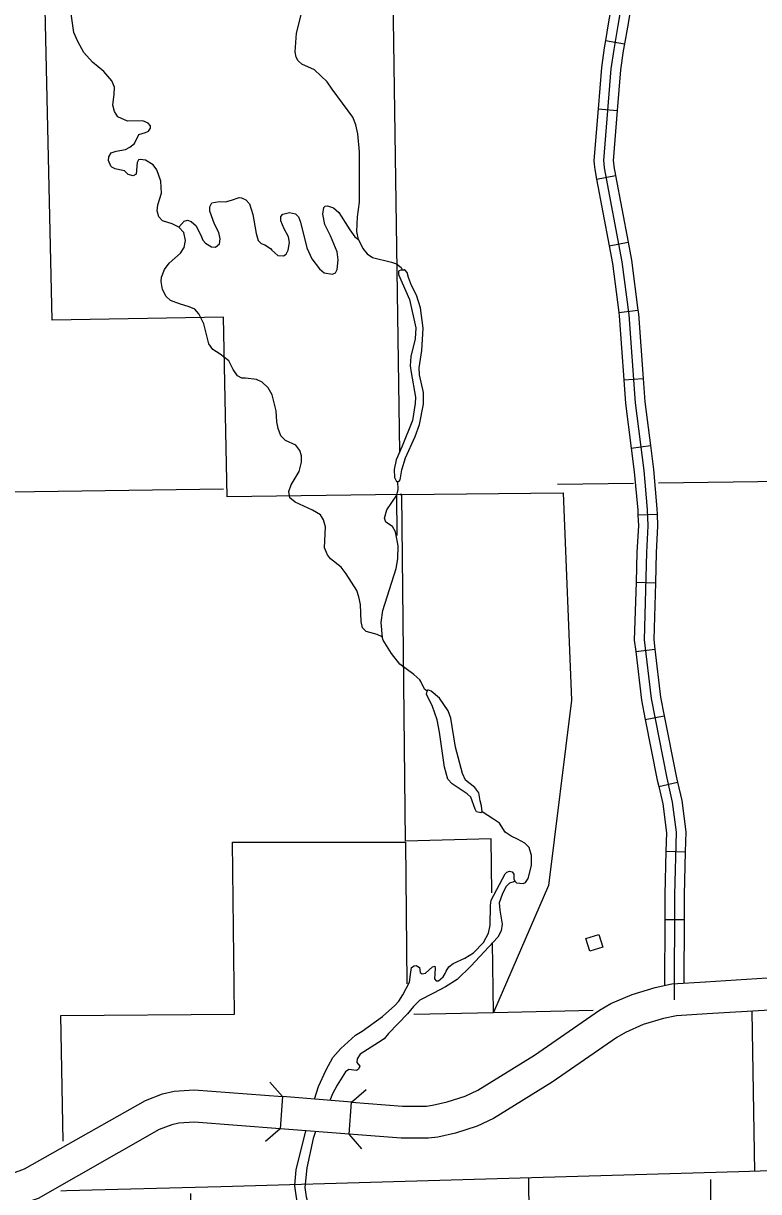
# Model space of a CAD drawing. Extents: x 1084508 to 1142749, y 1057638 to 1093403.
# Drawn here: x 1099802 to 1101594, y 1087695 to 1090543 of the extents above; entities that cross this region are included whole.
import ezdxf

# ---------------------------------------------------------------- set-up
doc = ezdxf.new("R2010")
doc.units = 0
for name, color, linetype in [('Level 10', 7, 'Continuous'), ('Level 2', 7, 'Continuous'), ('Level 32', 7, 'Continuous'), ('Level 35', 7, 'Continuous'), ('Level 37', 7, 'Continuous'), ('Level 5', 7, 'Continuous'), ('Level 56', 7, 'Continuous'), ('Level 7', 7, 'Continuous')]:
    doc.layers.add(name, color=color, linetype=linetype)

msp = doc.modelspace()

# ---------------------------------------------------------------- linework, layer by layer
at = {"layer": 'Level 10'}
for points in [[(1101464.5, 1088206.9), (1101615, 1088216.1), (1101660, 1088221.2), (1101983.1, 1088280.7), (1102568.5, 1088391), (1102643.7, 1088407), (1102914.5, 1088482.3), (1102963.1, 1088488.1), (1102993.5, 1088488.5), (1103170.5, 1088499.6), (1103481.7, 1088528.2), (1103555.8, 1088542.9), (1103765.7, 1088598.2), (1104021.3, 1088638), (1104341.3, 1088656.5)], [(1104346.3, 1088578.2), (1104029.6, 1088559.9), (1103781.8, 1088521.3), (1103573.4, 1088466.4), (1103492.9, 1088450.4), (1103176.5, 1088421.4), (1102996.5, 1088410.1), (1102968.4, 1088409.7), (1102929.8, 1088405.1), (1102662.4, 1088330.7), (1102583.9, 1088314), (1101997.5, 1088203.6), (1101671.5, 1088143.5), (1101621.8, 1088137.9), (1101469.3, 1088128.6)], [(1100602, 1087913.6), (1100726.3, 1087903.9), (1100784.4, 1087903.9), (1100799, 1087905.7), (1100835.5, 1087913.8), (1100879.3, 1087927.6), (1100909.8, 1087942.4), (1101048, 1088028.1), (1101206.5, 1088137.3), (1101234.1, 1088153.4), (1101286.1, 1088176.1), (1101342.6, 1088192.9), (1101383.2, 1088202), (1101464.6, 1088206.9)], [(1101469.3, 1088128.6), (1101394.2, 1088124), (1101362.3, 1088116.9), (1101313, 1088102.3), (1101269.7, 1088083.3), (1101248.6, 1088071), (1101090.9, 1087962.4), (1100947.7, 1087873.5), (1100908.3, 1087854.5), (1100855.8, 1087838), (1100812.3, 1087828.3), (1100789.3, 1087825.4), (1100723.3, 1087825.5), (1100596, 1087835.4)], [(1099739.5, 1087733.2), (1099776.3, 1087740.3), (1099805, 1087750.5), (1100099.3, 1087917.7), (1100141.2, 1087933.6), (1100169.9, 1087939.8), (1100218.5, 1087943.4), (1100433.8, 1087926.7)], [(1100433.8, 1087926.7), (1100427.9, 1087848.4)], [(1100602, 1087913.6), (1100433.8, 1087926.7)], [(1100596, 1087835.4), (1100602, 1087913.6)], [(1100427.9, 1087848.4), (1100218.4, 1087864.7), (1100181.2, 1087861.9), (1100163.5, 1087858.1), (1100132.8, 1087846.5), (1099837.8, 1087678.9), (1099797, 1087664.4), (1099754.3, 1087656.2)], [(1100596, 1087835.4), (1100427.9, 1087848.4)]]:
    msp.add_lwpolyline(points, dxfattribs=at)
at = {"layer": 'Level 2'}
msp.add_lwpolyline([(1105092.4, 1087819.4), (1104329.9, 1087802.8), (1104069.5, 1087798.5), (1102694.3, 1087768.3), (1102418.9, 1087762.8), (1101806.6, 1087751.3), (1101545.9, 1087743.5), (1100732.9, 1087719.7), (1100283.2, 1087707.3), (1099906.7, 1087696.9), (1099893.3, 1087696.6)], dxfattribs=at)
at = {"layer": 'Level 32'}
for p, q in [((1101221.2, 1090500.8), (1101267.6, 1090492.9)), ((1101203, 1090334.1), (1101249.9, 1090330.3)), ((1101199.3, 1090163), (1101245.6, 1090171.7)), ((1101230, 1090000.1), (1101276.3, 1090008.9)), ((1101253.5, 1089837.5), (1101300.2, 1089843.5)), ((1101265.7, 1089673.6), (1101312.6, 1089677)), ((1101283.9, 1089507.6), (1101330.6, 1089513.6)), ((1101300.1, 1089344.8), (1101347.1, 1089346.7)), ((1101295.7, 1089180.8), (1101342.7, 1089179.4)), ((1101294.7, 1089011.8), (1101341.4, 1089017.5)), ((1101318.2, 1088846.1), (1101364.4, 1088855.2)), ((1101350.8, 1088682.9), (1101396.7, 1088693.4)), ((1101368.6, 1088524.9), (1101415.7, 1088523.6)), ((1101365.6, 1088358.6), (1101412.7, 1088358.5))]:
    msp.add_line(p, q, dxfattribs=at)
for points in [[(1101261.1, 1092414.5), (1101244.8, 1092296.6), (1101230.9, 1092166.1), (1101223.5, 1092078.8), (1101213.3, 1091911.3), (1101213.9, 1091905.3), (1101225.6, 1091866.7), (1101215.5, 1091504), (1101218.1, 1091398.3), (1101220.3, 1091347.4), (1101240.1, 1091203.8), (1101249.7, 1091138), (1101273, 1090907.5), (1101270.5, 1090651.2), (1101251.2, 1090537.4), (1101241.3, 1090479), (1101234.4, 1090432), (1101216.5, 1090208.1), (1101216.9, 1090201.4)], [(1101247, 1090660.6), (1101247, 1090653.3), (1101228, 1090541.3), (1101221.2, 1090500.8)], [(1101294.1, 1090660.2), (1101294, 1090649.2), (1101274.5, 1090533.5), (1101267.6, 1090492.9)], [(1101221.2, 1090500.8), (1101218.1, 1090482.7), (1101211, 1090434.7), (1101203, 1090334.1)], [(1101267.6, 1090492.9), (1101264.6, 1090475.3), (1101257.9, 1090429.4), (1101249.9, 1090330.3)], [(1101203, 1090334.1), (1101192.9, 1090208.4), (1101193.4, 1090199.4), (1101194.9, 1090186.6), (1101199.3, 1090163)], [(1101249.9, 1090330.3), (1101240.1, 1090207.8), (1101240.3, 1090203.4), (1101241.5, 1090193.7), (1101245.6, 1090171.7)], [(1101216.9, 1090201.4), (1101218.2, 1090190.2), (1101261.3, 1089961.4), (1101277.9, 1089832.2), (1101293.3, 1089618.1), (1101314.8, 1089452.5), (1101323.1, 1089357.9), (1101324.7, 1089317.9), (1101321.4, 1089253.1), (1101315, 1089040), (1101332.2, 1088897), (1101370.4, 1088703), (1101383.8, 1088644.3), (1101393.5, 1088571.1), (1101389.2, 1088418.7), (1101388.7, 1088163)], [(1101199.3, 1090163), (1101230, 1090000.1)], [(1101245.6, 1090171.7), (1101276.3, 1090008.9)], [(1101230, 1090000.1), (1101238, 1089957.7), (1101253.5, 1089837.5)], [(1101276.3, 1090008.9), (1101284.5, 1089965.1), (1101300.2, 1089843.5)], [(1101300.2, 1089843.5), (1101301.3, 1089834.5), (1101312.6, 1089677)], [(1101253.5, 1089837.5), (1101254.4, 1089829.8), (1101265.7, 1089673.6)], [(1101265.7, 1089673.6), (1101269.8, 1089615.7), (1101283.9, 1089507.6)], [(1101312.6, 1089677), (1101316.7, 1089620.4), (1101330.6, 1089513.6)], [(1101283.9, 1089507.6), (1101291.4, 1089449.9), (1101299.6, 1089356.4), (1101300.1, 1089344.8)], [(1101330.6, 1089513.6), (1101338.2, 1089455), (1101346.6, 1089359.4), (1101347.1, 1089346.7)], [(1101300.1, 1089344.8), (1101301.2, 1089318), (1101297.9, 1089254.1), (1101295.7, 1089180.8)], [(1101347.1, 1089346.7), (1101348.3, 1089317.8), (1101344.9, 1089252.2), (1101342.7, 1089179.4)], [(1101295.7, 1089180.8), (1101291.4, 1089039), (1101294.7, 1089011.8)], [(1101342.7, 1089179.4), (1101338.6, 1089041.1), (1101341.4, 1089017.5)], [(1101341.4, 1089017.5), (1101355.5, 1088900.6), (1101364.4, 1088855.2)], [(1101294.7, 1089011.8), (1101308.9, 1088893.3), (1101318.2, 1088846.1)], [(1101318.2, 1088846.1), (1101347.3, 1088698.1), (1101350.8, 1088682.9)], [(1101364.4, 1088855.2), (1101393.4, 1088707.9), (1101396.7, 1088693.4)], [(1101350.8, 1088682.9), (1101360.6, 1088640.1), (1101369.9, 1088569.8), (1101368.6, 1088524.9)], [(1101396.7, 1088693.4), (1101407, 1088648.4), (1101417.1, 1088572.3), (1101415.7, 1088523.6)], [(1101368.6, 1088524.9), (1101365.7, 1088419.1), (1101365.6, 1088358.6)], [(1101415.7, 1088523.6), (1101412.8, 1088418.4), (1101412.7, 1088358.5)], [(1101365.6, 1088358.6), (1101365.2, 1088197.9)], [(1101412.7, 1088358.5), (1101412.3, 1088203.7)]]:
    msp.add_lwpolyline(points, dxfattribs=at)
at = {"layer": 'Level 35'}
for points in [[(1100471.9, 1090451.1), (1100467.1, 1090460), (1100464.4, 1090473.2), (1100467.9, 1090518.7), (1100479, 1090563), (1100479.3, 1090578.8), (1100474, 1090607.2), (1100466.9, 1090634.4), (1100458.1, 1090657.7), (1100455.5, 1090674.9), (1100452.5, 1090716.1), (1100446, 1090746.1), (1100427.1, 1090790.4), (1100424.4, 1090803.9), (1100427.8, 1090844.1), (1100432.2, 1090865.7), (1100431.2, 1090898.4), (1100426, 1090926.6), (1100418.4, 1090943.3), (1100367.1, 1091011.6), (1100352.9, 1091049.8)], [(1100017.7, 1090402.5), (1099997.9, 1090425), (1099970.8, 1090447.6), (1099949.3, 1090471.9), (1099935, 1090498.1), (1099925, 1090520.4), (1099918.9, 1090560.2), (1099919.4, 1090594.3), (1099922.6, 1090632.6), (1099922.6, 1090669.8), (1099917.6, 1090698.9), (1099909, 1090718.4), (1099878.6, 1090761.4), (1099852, 1090795.6), (1099827.4, 1090842.8), (1099811.5, 1090860.8), (1099802, 1090869.3), (1099776.4, 1090880.2)], [(1100566.8, 1089986), (1100551.1, 1090025.1), (1100536.7, 1090052.6), (1100531.7, 1090077.5), (1100534.4, 1090093.8), (1100538, 1090097.4), (1100543.7, 1090098.1), (1100558.4, 1090093.2), (1100571.4, 1090081.5), (1100597.7, 1090039), (1100610.4, 1090022.2), (1100618.8, 1090016.2), (1100614.6, 1090035.6), (1100616.9, 1090071), (1100621.8, 1090106.8), (1100621.4, 1090229.8), (1100617.5, 1090273.1), (1100612.8, 1090295), (1100605.4, 1090314.3), (1100554.7, 1090381.9), (1100542.4, 1090399.7), (1100511.8, 1090429.7), (1100481, 1090443.2), (1100471.9, 1090451.1)], [(1100015.5, 1090194.6), (1100009.9, 1090208.6), (1100010.1, 1090217.4), (1100016.4, 1090226.8), (1100028.5, 1090231.1), (1100051, 1090235.1), (1100061.2, 1090240.6), (1100073.1, 1090249.6), (1100083.2, 1090271.7), (1100099.4, 1090276.5), (1100106.8, 1090279.9), (1100112.2, 1090286.8), (1100111.6, 1090293.1), (1100106.3, 1090299.2), (1100093.2, 1090305.2), (1100056.1, 1090304.1), (1100032.3, 1090314.5), (1100024.2, 1090327.4), (1100020.4, 1090343.6), (1100023.7, 1090370.2), (1100024, 1090387.3), (1100017.7, 1090402.5)], [(1100180.7, 1090046.1), (1100164.9, 1090054.2), (1100141, 1090060.9), (1100132.4, 1090071), (1100128.3, 1090085.3), (1100129.9, 1090100.2), (1100138.8, 1090128.9), (1100136.7, 1090157.6), (1100127.4, 1090185.6), (1100118.4, 1090198.1), (1100100, 1090209), (1100086.3, 1090210.7), (1100082.6, 1090209.9), (1100079.7, 1090203.8), (1100077.1, 1090175), (1100070, 1090171.3), (1100057.3, 1090173.9), (1100048.1, 1090183.3), (1100036.4, 1090185.5), (1100025.5, 1090187.7), (1100017.5, 1090192.2), (1100015.5, 1090194.6)], [(1100236.5, 1090021.9), (1100239.6, 1090014.5), (1100246.1, 1090006.5), (1100260.8, 1089997.7), (1100270.2, 1089997.5), (1100280, 1090005.4), (1100281.8, 1090017.3), (1100278.5, 1090033.1), (1100268.3, 1090053.1), (1100256.2, 1090085.1), (1100256.8, 1090095.6), (1100261.8, 1090105), (1100279.5, 1090108.8), (1100295, 1090107.2), (1100309.7, 1090111.9), (1100327.9, 1090117.9), (1100333.7, 1090117.3), (1100344.6, 1090112.3), (1100353.6, 1090102.7), (1100361.5, 1090077.1), (1100369.7, 1090030.4), (1100374.7, 1090013.6), (1100381.4, 1090006), (1100390.7, 1090002.6), (1100404.3, 1089993.7)], [(1100404.3, 1089993.7), (1100407.3, 1089990), (1100422, 1089976.7), (1100435.9, 1089976), (1100442.3, 1089980.1), (1100447.3, 1089989.7), (1100450.9, 1090008.5), (1100448.2, 1090021.9), (1100437.9, 1090042), (1100429.5, 1090061.5), (1100429.4, 1090071.9), (1100434.6, 1090077.5), (1100450.8, 1090081.6), (1100465.7, 1090078.1), (1100472.3, 1090071.1), (1100477.7, 1090058.1), (1100492.8, 1089995.2), (1100505.5, 1089968.4), (1100523.8, 1089944.3), (1100535.2, 1089934.6), (1100555.2, 1089931.3), (1100563, 1089934.2), (1100567, 1089942.9), (1100569.8, 1089966.3), (1100566.8, 1089986)], [(1100182.6, 1089858.9), (1100160.9, 1089867.2), (1100149.8, 1089877.1), (1100141.5, 1089893.8), (1100137.5, 1089913.8), (1100138.4, 1089924.3), (1100145.8, 1089942.9), (1100157.8, 1089957.9), (1100185.1, 1089982.6), (1100194, 1089996.5), (1100197.4, 1090013.4), (1100192.8, 1090033.1), (1100180.7, 1090046.1), (1100193.6, 1090060.8), (1100202.2, 1090062.8), (1100211, 1090060), (1100223.1, 1090048.8), (1100236.5, 1090021.9)], [(1100618.8, 1090016.2), (1100629.2, 1089994.2), (1100640.5, 1089980.5), (1100653.4, 1089971.9), (1100699.3, 1089960.5), (1100712, 1089956.3), (1100723.1, 1089947.6), (1100725.4, 1089942.4)], [(1100723.6, 1089942.2), (1100716.4, 1089938.4), (1100716.2, 1089930.3), (1100743.6, 1089869.6), (1100758.4, 1089800.8), (1100757, 1089773.9), (1100746.8, 1089730.3), (1100745.2, 1089708.2), (1100747.7, 1089691.6)], [(1100723.6, 1089942.2), (1100729.9, 1089942.1)], [(1100741.1, 1089922.8), (1100737.4, 1089935.5), (1100731.8, 1089941.6), (1100729.9, 1089942.1)], [(1100714.6, 1089425.6), (1100718.5, 1089427), (1100720.9, 1089429.7), (1100724.7, 1089454.8), (1100733.9, 1089483.6), (1100757.3, 1089535.9), (1100768, 1089565.3), (1100777.7, 1089614.3), (1100777.1, 1089643), (1100767.8, 1089686.1), (1100766.8, 1089702.8), (1100773.3, 1089745), (1100776.7, 1089799.3), (1100770, 1089848.9), (1100760.2, 1089880.3), (1100748.5, 1089903.8), (1100741.1, 1089922.8)], [(1100464.5, 1089375.3), (1100451.5, 1089385.8), (1100449.3, 1089401.8), (1100454.9, 1089418.1), (1100474.1, 1089450.4), (1100480.4, 1089473.3), (1100480.1, 1089488.8), (1100476.1, 1089501.2), (1100465.8, 1089514.4), (1100441.4, 1089526), (1100429.9, 1089537.5), (1100423.2, 1089555.2), (1100419.6, 1089571.8), (1100417.9, 1089598.5), (1100408.5, 1089637.2), (1100398.9, 1089654.2), (1100384.5, 1089668.4), (1100370.4, 1089674.5), (1100343.5, 1089677.8), (1100334.3, 1089677.7), (1100324, 1089683.9), (1100313.3, 1089699), (1100303, 1089720), (1100281.5, 1089736.5), (1100263.8, 1089747.4), (1100254, 1089761.5), (1100241.7, 1089809.9), (1100230, 1089834.3), (1100219.7, 1089845.6), (1100206.2, 1089852), (1100182.6, 1089858.9)], [(1100747.7, 1089691.6), (1100757.8, 1089631.5), (1100757.4, 1089616), (1100750.9, 1089574.7), (1100725.2, 1089511.9), (1100710.7, 1089479.2), (1100705.7, 1089455), (1100706.5, 1089435.5), (1100712, 1089425.6), (1100714.6, 1089425.6)], [(1100677.1, 1089046.1), (1100674.4, 1089082), (1100677.9, 1089111.8), (1100710.9, 1089213.7), (1100714.9, 1089237.8), (1100715.6, 1089268.8), (1100709.4, 1089303.5), (1100701.7, 1089316.1), (1100685.8, 1089326.8), (1100682.6, 1089336.4), (1100688, 1089356.8), (1100712.1, 1089392.5), (1100715.9, 1089406.5), (1100714.6, 1089425.6)], [(1100768.3, 1088942.3), (1100753.9, 1088955.6), (1100720.1, 1088980.4), (1100699.8, 1089006.4), (1100679.3, 1089039.6), (1100676.7, 1089047.4), (1100664.2, 1089052.9), (1100637.5, 1089060.3), (1100628.9, 1089069.7), (1100625.4, 1089085), (1100624, 1089126.3), (1100619.5, 1089145), (1100614.5, 1089160), (1100589.2, 1089200.9), (1100576.6, 1089216.8), (1100550.5, 1089237.8), (1100543.5, 1089247.3), (1100536.2, 1089264.6), (1100538.5, 1089315.2), (1100534, 1089332.7), (1100526, 1089344.6), (1100507.2, 1089355.9), (1100464.5, 1089375.3)], [(1100786.4, 1088914.7), (1100779.9, 1088919.8), (1100771, 1088938.9), (1100768.3, 1088942.3)], [(1100837.1, 1088700.4), (1100828.3, 1088730), (1100816.7, 1088814.7), (1100811, 1088845.3), (1100799.6, 1088877.3), (1100785.1, 1088908), (1100786.4, 1088914.7)], [(1100788.2, 1088917.9), (1100786.4, 1088914.7)], [(1100920.7, 1088620.8), (1100919.2, 1088635.3), (1100915.2, 1088648.1), (1100912.2, 1088667.5), (1100902.2, 1088680.6), (1100879.7, 1088697.7), (1100872.4, 1088714.4), (1100855.6, 1088778.7), (1100847.3, 1088829.1), (1100844.3, 1088849.2), (1100837.5, 1088867.2), (1100816.1, 1088897.9), (1100796.5, 1088915.1), (1100788.2, 1088917.9)], [(1101000.1, 1088452.2), (1101004.3, 1088447.6), (1101020.5, 1088446.1), (1101025.7, 1088448.8), (1101032.2, 1088458.5), (1101040.4, 1088490.1), (1101040.4, 1088514.4), (1101035, 1088533.9), (1101024.6, 1088544.9), (1101006.3, 1088554), (1100990.9, 1088561.2), (1100976.9, 1088571.1), (1100962.5, 1088593.3), (1100948.2, 1088603.3), (1100920.7, 1088620.8), (1100917, 1088618.2), (1100906.5, 1088620.6), (1100903.7, 1088627.4), (1100893.1, 1088656.3), (1100884.2, 1088664.8), (1100847.6, 1088689.5), (1100837.1, 1088700.4)], [(1100830, 1088226.8), (1100832.3, 1088232.6), (1100839.4, 1088243.3), (1100849.8, 1088251), (1100878.6, 1088264.1), (1100899.5, 1088276.9), (1100923.3, 1088302.5), (1100935.9, 1088325.1), (1100939.9, 1088344.8), (1100940.7, 1088392.7), (1100942.1, 1088405.7), (1100976.3, 1088469.5), (1100980.9, 1088473.8), (1100987.1, 1088476.3), (1100993.8, 1088475), (1100997.8, 1088469.1), (1100997.3, 1088457.8), (1101000.1, 1088452.2), (1100997.3, 1088450.5), (1100987.3, 1088447.3), (1100978, 1088437.8), (1100968.9, 1088419.7)], [(1100968.9, 1088419.7), (1100962.2, 1088399.3), (1100963.6, 1088381.4), (1100969.1, 1088346.9), (1100966.6, 1088331), (1100959, 1088315.6), (1100892.6, 1088244.8), (1100859.3, 1088211.9), (1100830.7, 1088194.4), (1100802, 1088179), (1100768.1, 1088161.6), (1100753, 1088146.5), (1100738.3, 1088128.5), (1100692, 1088080.3)], [(1100707.8, 1088148.7), (1100717.1, 1088159.8), (1100727.2, 1088175.1), (1100743.3, 1088205.4), (1100745.7, 1088224.7), (1100747.8, 1088241.2), (1100754.6, 1088245.5), (1100759.9, 1088246.1), (1100767.4, 1088241.3), (1100769.7, 1088229.1), (1100774.3, 1088226.2), (1100782.1, 1088227.7), (1100799.7, 1088242.9), (1100804.7, 1088244.7), (1100805.6, 1088238.8), (1100804.1, 1088214.1), (1100808.7, 1088208.9), (1100813.7, 1088208.8), (1100825.3, 1088218.4), (1100830, 1088226.8)], [(1100511.9, 1087920.6), (1100521.8, 1087951.1), (1100540.3, 1087991.9), (1100556.7, 1088022.5), (1100575.7, 1088044.4), (1100611.5, 1088076.7), (1100628.1, 1088086.6), (1100677.7, 1088121.7), (1100707.8, 1088148.7)], [(1100692, 1088080.3), (1100681.5, 1088067.6), (1100667.7, 1088058.5), (1100623.2, 1088030.2), (1100615.5, 1088018.9), (1100615.2, 1088010.1), (1100621.9, 1088001.2), (1100618.7, 1087994.1), (1100614.4, 1087990.8), (1100595.7, 1087992.6), (1100587.5, 1087987.2), (1100567, 1087955.1), (1100555.9, 1087933.6), (1100548.7, 1087917.7)], [(1100463.9, 1087711.3), (1100467.1, 1087748), (1100490.9, 1087843.5)], [(1100514.5, 1087841.7), (1100508.7, 1087825.1), (1100493.1, 1087753.2), (1100488.9, 1087713.3)], [(1100482.9, 1087625.1), (1100478, 1087635.6), (1100471.9, 1087653.6), (1100463.7, 1087709.1), (1100464.1, 1087713.6)], [(1100488.9, 1087712.8), (1100488.1, 1087705.4), (1100491.5, 1087682.5), (1100521.5, 1087566.7), (1100518.7, 1087557.5), (1100515.7, 1087554.8)]]:
    msp.add_lwpolyline(points, dxfattribs=at)
at = {"layer": 'Level 37'}
for points in [[(1100403.1, 1087962.4), (1100433.8, 1087926.7)], [(1100602, 1087913.6), (1100637.7, 1087944.3)], [(1100427.9, 1087848.4), (1100392.2, 1087817.8)], [(1100626.7, 1087799.7), (1100596, 1087835.4)]]:
    msp.add_lwpolyline(points, dxfattribs=at)
at = {"layer": 'Level 5'}
for points in [[(1102773.1, 1089442.7), (1102380.1, 1089435.6), (1101350.5, 1089421.8)], [(1101289.1, 1089421), (1101103.8, 1089418.5)], [(1100289.7, 1089407.4), (1099021.7, 1089389.5), (1098729.6, 1089390.5)], [(1100713.6, 1089294.3), (1100712.4, 1089392.3)], [(1101039.2, 1087195.6), (1101034.4, 1087728.1)]]:
    msp.add_lwpolyline(points, dxfattribs=at)
at = {"layer": 'Level 56'}
msp.add_lwpolyline([(1101183, 1088281.3), (1101173.5, 1088312.5), (1101204.8, 1088322.1), (1101214.4, 1088290.9)], close=True, dxfattribs=at)
at = {"layer": 'Level 7'}
for points in [[(1100720.9, 1089394.6), (1100298.4, 1089388.5), (1100289.6, 1089826.9), (1099872.5, 1089819.4), (1099844.5, 1091046.8), (1099410, 1091044), (1099384.5, 1092722.9), (1099819.1, 1092722.7), (1099811, 1093127.3), (1099600.9, 1093126.3), (1099595.3, 1093403.4)], [(1100648, 1093403.4), (1100652, 1093132.4), (1100233.4, 1093129.3), (1100240.2, 1092720.1), (1100669.7, 1092720.7), (1100671.1, 1092300.1), (1100252.2, 1092294.6), (1100255.8, 1091871.6), (1100686.4, 1091880.6), (1100691.6, 1091052.4), (1100263.1, 1091049.6), (1100277.3, 1090652.6), (1100702.2, 1090662.5), (1100719.3, 1089497.3)], [(1100944.1, 1088423.1), (1100942.4, 1088554.9), (1100733.3, 1088549.1), (1100724.9, 1089394.7), (1101117.9, 1089398.1), (1101138.5, 1088893.4), (1101081.9, 1088441.4), (1100948, 1088131.9), (1100945.7, 1088302.1)], [(1099899.3, 1087817.9), (1099893.2, 1088124.9), (1100316.7, 1088127.7), (1100311.5, 1088546.7), (1100733.3, 1088547.1), (1100737.2, 1088202.1)], [(1100754.1, 1088127.9), (1100948, 1088131.9), (1101190.7, 1088137.3)], [(1101578.1, 1088133.6), (1101584.5, 1087744.1)], [(1101477.5, 1087724.7), (1101473.7, 1087201.9), (1101052.8, 1087197.5), (1101057.7, 1086384.8), (1101491.5, 1086391.5), (1101506.9, 1085546.8), (1101065.9, 1085540.6), (1101062.7, 1085951.1), (1100442.6, 1085940.8), (1100427.1, 1087160.8), (1100220.9, 1087158.2), (1100210.3, 1087690.5)]]:
    msp.add_lwpolyline(points, dxfattribs=at)
msp.add_lwpolyline([(1100724.9, 1089394.7), (1100720.9, 1089394.6), (1100724.9, 1089394.7)], close=True, dxfattribs=at)

doc.saveas('drawing.dxf')
